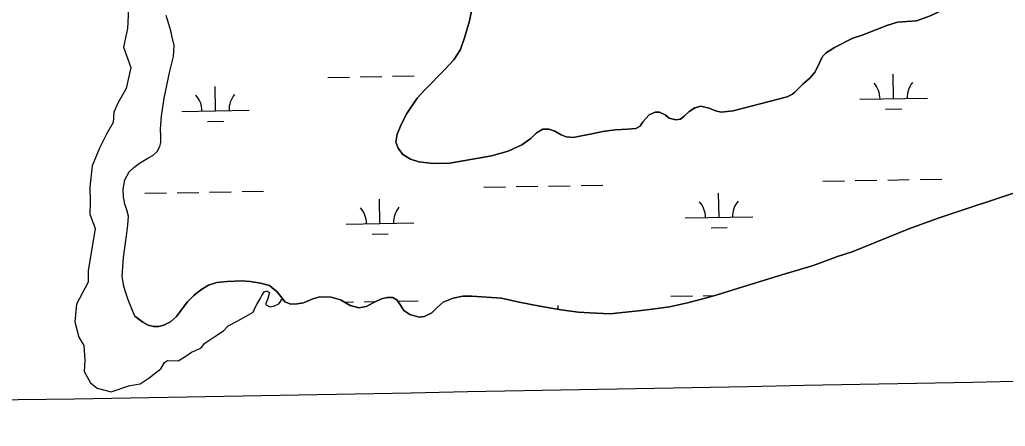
# Model space of a CAD drawing. Extents: x 3914892 to 3953151, y 242587 to 268572.
# Drawn here: x 3942954 to 3944413, y 260524 to 261125 of the extents above; entities that cross this region are included whole.
import ezdxf

# ---------------------------------------------------------------- set-up
doc = ezdxf.new("R2010")
doc.units = 0
for name, color, linetype in [('V-GRID-MAJR', 7, 'Continuous'), ('V-RIVR-EDGE', 7, 'Continuous'), ('V-TOPO-SHOR', 7, 'Continuous'), ('V-WETL-SWMP', 7, 'Continuous')]:
    doc.layers.add(name, color=color, linetype=linetype)

msp = doc.modelspace()

# ---------------------------------------------------------------- linework, layer by layer
at = {"layer": 'V-GRID-MAJR'}
msp.add_spline([(3918942.3880000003, 260140.297), (3924259.416, 260233.496), (3929576.431, 260327.467), (3934893.433, 260422.212), (3940210.42, 260517.73), (3945527.394, 260614.022), (3950844.353, 260711.087), (3950844.3540000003, 260711.087)], degree=3, dxfattribs=at)
at = {"layer": 'V-RIVR-EDGE'}
for points in [[(3943115.112080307, 261140.67735800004), (3943113.657413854, 261111.58402893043), (3943107.8387480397, 261083.9453663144), (3943118.7487464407, 261054.12470401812), (3943111.4754141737, 261022.84937526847), (3943099.838082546, 261002.48404491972), (3943093.292083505, 260987.93738038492), (3943092.5647502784, 260972.66338262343), (3943083.1094183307, 260956.66205163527), (3943072.1994199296, 260934.8420548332), (3943061.289421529, 260908.65805867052), (3943057.652755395, 260877.38272992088), (3943058.3800886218, 260854.83539989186), (3943057.652755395, 260837.37940245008), (3943065.653420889, 260816.28673887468), (3943055.4707557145, 260753.73608137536), (3943055.4707557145, 260737.0074171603), (3943038.014758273, 260704.27742195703), (3943035.832758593, 260678.09342579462), (3943041.651424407, 260655.5460957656), (3943048.924756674, 260643.18143091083), (3943050.379423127, 260621.36143410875), (3943049.6520899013, 260604.63276989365), (3943059.1074218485, 260587.9041056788), (3943068.5627537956, 260579.9034401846), (3943089.6554173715, 260574.81210759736), (3943115.548257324, 260583.65356514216)], [(3943114.8635022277, 260583.33845358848), (3943132.5725362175, 260586.33998477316), (3943145.77927343, 260595.34457832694), (3943155.0840201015, 260602.54825317), (3943163.1881543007, 260608.55131553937), (3943168.2907573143, 260617.85606221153), (3943172.7930540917, 260620.85759339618), (3943188.401016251, 260620.55744027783), (3943200.106987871, 260627.1608088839), (3943208.2111220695, 260633.46402437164), (3943214.214184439, 260635.86524931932), (3943222.618471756, 260639.46708674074), (3943228.3213810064, 260646.6707615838), (3943242.728730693, 260656.2756613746), (3943255.6353147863, 260664.98010180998), (3943262.83898963, 260672.18377665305), (3943275.1452674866, 260678.48699214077), (3943285.650626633, 260684.49005451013), (3943299.4576700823, 260692.29403558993), (3943302.759354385, 260699.19755731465), (3943305.1605793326, 260704.00000721), (3943310.5633354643, 260713.00460076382), (3943312.3642541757, 260717.2067444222), (3943315.966091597, 260722.30934743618), (3943319.567929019, 260723.81011302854), (3943324.0702257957, 260721.40888808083), (3943321.3688477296, 260712.70444764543), (3943319.2677759, 260707.90199775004), (3943317.767010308, 260703.69985409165), (3943324.6705320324, 260700.09801667), (3943331.273900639, 260701.8989353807), (3943337.577116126, 260704.90046656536), (3943339.978341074, 260708.20215086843), (3943341.7792597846, 260710.6033758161), (3943343.6458369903, 260711.70081065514)]]:
    msp.add_lwpolyline(points, dxfattribs=at)
at = {"layer": 'V-TOPO-SHOR'}
for points in [[(3944089.829, 261010.869), (3944009.953, 260990.196), (3943992.2320000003, 260988.021), (3943984.183, 260990), (3943974.381, 260994.24300000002), (3943962.503, 260997.121), (3943953.182, 260994.69), (3943944.865, 260989.22), (3943938.285, 260982.439), (3943932.055, 260977.763), (3943925.3910000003, 260976.518), (3943915.614, 260979.234), (3943909.625, 260983.91700000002), (3943900.971, 260988.177), (3943894.4760000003, 260988.271), (3943885.5640000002, 260984.321), (3943876.1780000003, 260973.679), (3943872.45, 260967.513), (3943866.0130000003, 260963.98), (3943853.811, 260962.84100000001), (3943835.4960000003, 260961.996), (3943817.396, 260959.624), (3943800.838, 260956.128), (3943783.325, 260952.622), (3943773.808, 260950.76), (3943762.72, 260951.739), (3943755.423, 260954.494), (3943746.365, 260960.085), (3943737.348, 260963.196), (3943728.375, 260963.06), (3943719.106, 260957.383), (3943710.6380000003, 260949.239), (3943697.221, 260939.873), (3943677.321, 260930.22100000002), (3943652.599, 260923.741), (3943627.468, 260918.97100000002), (3943590.525, 260912.69), (3943565.901, 260912.31900000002), (3943544.862, 260914.869), (3943532.591, 260918.502), (3943521.222, 260925.396), (3943514.4020000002, 260934.649), (3943511.021, 260943.57200000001), (3943512.557, 260955.813), (3943519.205, 260970.804), (3943526.9960000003, 260986.002), (3943542.308, 261008.76200000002), (3943553.958, 261021.344), (3943583.291, 261051.188), (3943596.636, 261065.323), (3943606.329, 261080.93300000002), (3943612.733, 261099.359), (3943619.633, 261123.134), (3943623.737, 261142.28900000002)], [(3944388.821, 261149.76), (3944371.449, 261149.691), (3944351.6210000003, 261147.866), (3944331.6240000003, 261144.511), (3944300.5330000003, 261129.91700000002), (3944281.35, 261123.329), (3944267.237, 261122.354), (3944253.126, 261121.187), (3944237.353, 261116.36800000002), (3944221.415, 261109.638), (3944201.103, 261101.886), (3944187.046, 261097.284), (3944159.948, 261083.704), (3944147.6580000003, 261075.692), (3944142.3910000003, 261070.46), (3944137.949, 261061.229), (3944131.276, 261047.764), (3944124.1580000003, 261038.685), (3944113.414, 261029.551), (3944105.322, 261021.6), (3944101.181, 261017.72), (3944098.171, 261014.81100000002), (3944089.829, 261010.869)], [(3944082.045, 260747.60700000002), (3944126.812, 260760.90600000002), (3944140.9, 260765.711), (3944164.688, 260774.487), (3944186.2, 260781.698), (3944270.078, 260815.486), (3944314.992, 260831.659), (3944438.56, 260872.74000000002), (3944579.111, 260916.946), (3944745.848, 260962.882), (3944879.059, 260998.941), (3944946.153, 261016.212), (3945073.768, 261042.619), (3945128.7430000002, 261051.483), (3945231.169, 261070.177)], [(3943124.504, 260686.74000000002), (3943136.505, 260677.545), (3943144.2260000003, 260673.068), (3943152.097, 260671.464), (3943159.9450000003, 260671.2), (3943167.379, 260673.033), (3943177.4450000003, 260678.157), (3943186.6920000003, 260686.71600000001), (3943193.258, 260695.426), (3943202.639, 260707.812), (3943212.071, 260716.946), (3943222.083, 260725.517), (3943233.6520000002, 260732.388), (3943246.028, 260736.4), (3943261.319, 260737.586), (3943282.157, 260738.856), (3943295.182, 260737.903), (3943310.725, 260735.075), (3943323.7830000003, 260732.017), (3943330.369, 260726.568), (3943334.4390000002, 260723.184), (3943338.532, 260718.081), (3943342.6240000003, 260713.166), (3943346.339, 260707.863), (3943355.39, 260704.173), (3943364.759, 260704.505), (3943373.918, 260706.364), (3943387.994, 260711.93300000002), (3943398.471, 260714.962), (3943414.929, 260714.824), (3943428.765, 260710.823), (3943443.435, 260702.432), (3943455.9280000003, 260698.793), (3943466.995, 260700.68300000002), (3943482.185, 260708.564), (3943489.407, 260711.924), (3943497.795, 260713.964), (3943506.4050000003, 260714.093), (3943512.389, 260710.546), (3943517.6750000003, 260702.59), (3943522.576, 260694.818), (3943531.659, 260688.831), (3943545.112, 260684.823), (3943553.13, 260686.09100000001), (3943563.96, 260691.229), (3943571.873, 260699.385), (3943580.94, 260707.366), (3943595.585, 260713.135), (3943610.085, 260716.033), (3943623.284, 260716.229), (3943667.15, 260713.06100000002), (3943693.262, 260707.138), (3943724.157, 260701.287), (3943755.042, 260696.01200000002), (3943781.3140000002, 260692.19400000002), (3943798.163, 260691.492), (3943827.4620000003, 260690.017), (3943870.068, 260694.293), (3943893.944, 260697.138), (3943915.7060000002, 260700.527), (3943942.412, 260706.094), (3943967.383, 260712.4), (3943986.245, 260717.84900000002), (3944016.3370000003, 260727.295), (3944082.045, 260747.60700000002)]]:
    msp.add_lwpolyline(points, dxfattribs=at)
at = {"layer": 'V-WETL-SWMP'}
for p, q in [((3943410.0935280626, 261039.50172470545), (3943442.088407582, 261040.07416204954)), ((3943458.085847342, 261040.36038072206), (3943490.080726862, 261040.9328180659)), ((3943506.078166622, 261041.21903673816), (3943538.073046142, 261041.791474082)), ((3944247.5422059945, 261008.0475320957), (3944246.8982139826, 261044.04177155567)), ((3943243.8868316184, 260990.0906019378), (3943243.2428396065, 261026.08484139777)), ((3944197.550206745, 261007.15309874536), (3944297.534205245, 261008.94196544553)), ((3944235.8201661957, 260992.40433728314), (3944259.8163258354, 260992.83366529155)), ((3943193.894832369, 260989.19616858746), (3943293.878830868, 260990.98503528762)), ((3943232.164791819, 260974.44740712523), (3943256.160951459, 260974.87673513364)), ((3943641.0355255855, 260877.1059834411), (3943673.0304051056, 260877.6784207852)), ((3943689.027844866, 260877.96463945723), (3943721.0227243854, 260878.53707680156)), ((3943737.0201641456, 260878.8232954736), (3943769.015043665, 260879.39573281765)), ((3943785.0124834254, 260879.68195148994), (3943817.0073629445, 260880.254388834)), ((3944142.8632127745, 260886.08444851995), (3944174.8580922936, 260886.65688586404)), ((3944190.855532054, 260886.94310453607), (3944222.8504115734, 260887.51554188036)), ((3944238.8478513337, 260887.80176055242), (3944270.8427308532, 260888.37419789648)), ((3944286.8401706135, 260888.66041656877), (3944318.835050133, 260889.23285391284)), ((3943139.2078383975, 260868.12751836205), (3943171.2027179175, 260868.69995570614)), ((3943187.2001576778, 260868.98617437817), (3943219.1950371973, 260869.5586117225)), ((3943235.1924769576, 260869.84483039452), (3943267.1873564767, 260870.41726773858)), ((3943283.184796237, 260870.70348641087), (3943315.1796757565, 260871.27592375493)), ((3943989.203656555, 260832.58512319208), (3943988.5596645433, 260868.57936265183)), ((3943487.375969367, 260823.606658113), (3943486.731977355, 260859.60089757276)), ((3943939.2116573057, 260831.69068984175), (3944039.195655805, 260833.47955654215)), ((3943437.3839701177, 260822.71222476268), (3943537.367968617, 260824.50109146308)), ((3943977.4816167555, 260816.94192837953), (3944001.4777763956, 260817.37125638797)), ((3943475.6539295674, 260807.96346330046), (3943499.650089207, 260808.3927913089)), ((3943917.872327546, 260715.8584227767), (3943949.8672070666, 260716.43086012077)), ((3943965.864646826, 260716.7170787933), (3943983.4105126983, 260717.03100117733)), ((3943435.064996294, 260707.22026096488), (3943448.0395198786, 260707.4523950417)), ((3943464.036959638, 260707.73861371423), (3943481.1885241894, 260708.04548144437)), ((3943513.6648068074, 260708.6265318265), (3943544.0241584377, 260709.16970707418)), ((3943751.1247137, 260696.6804553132), (3943751.0216390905, 260702.441539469))]:
    msp.add_line(p, q, dxfattribs=at)
for points in [[(3943623.736, 261142.28900000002), (3943619.632, 261123.135), (3943612.734, 261099.358), (3943606.329, 261080.934), (3943596.6350000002, 261065.324), (3943583.292, 261051.187), (3943553.957, 261021.345), (3943542.309, 261008.761), (3943526.995, 260986.003), (3943519.205, 260970.804), (3943512.557, 260955.812), (3943511.022, 260943.571), (3943514.4020000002, 260934.64800000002), (3943521.223, 260925.39500000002), (3943532.59, 260918.502), (3943544.863, 260914.86800000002), (3943565.9020000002, 260912.32), (3943590.525, 260912.689), (3943627.469, 260918.97100000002), (3943652.599, 260923.74000000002), (3943677.321, 260930.22), (3943697.222, 260939.874), (3943710.637, 260949.239), (3943719.106, 260957.384), (3943728.375, 260963.06), (3943737.347, 260963.195), (3943746.366, 260960.085), (3943755.423, 260954.49300000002), (3943762.72, 260951.739), (3943773.808, 260950.76), (3943783.325, 260952.621), (3943800.8370000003, 260956.12900000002), (3943817.395, 260959.623), (3943835.4960000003, 260961.995), (3943853.812, 260962.842), (3943866.0130000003, 260963.98), (3943872.451, 260967.513), (3943876.177, 260973.679), (3943885.563, 260984.32), (3943894.477, 260988.272), (3943900.97, 260988.178), (3943909.625, 260983.91700000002), (3943915.614, 260979.234), (3943925.3910000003, 260976.517), (3943932.055, 260977.763), (3943938.285, 260982.438), (3943944.865, 260989.219), (3943953.183, 260994.69), (3943962.502, 260997.12), (3943974.382, 260994.244), (3943984.182, 260990), (3943992.231, 260988.021), (3944009.953, 260990.196), (3944089.828, 261010.86800000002)], [(3944089.828, 261010.86800000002), (3944098.17, 261014.812), (3944101.181, 261017.72), (3944105.323, 261021.601), (3944113.413, 261029.55000000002), (3944124.1580000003, 261038.684), (3944131.2770000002, 261047.764), (3944137.948, 261061.229), (3944142.3910000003, 261070.459), (3944147.6580000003, 261075.693), (3944159.948, 261083.70500000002), (3944187.045, 261097.285), (3944201.1040000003, 261101.88700000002), (3944221.416, 261109.638), (3944237.352, 261116.36800000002), (3944253.126, 261121.187), (3944267.236, 261122.353), (3944281.349, 261123.329), (3944300.5330000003, 261129.91700000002), (3944331.625, 261144.511), (3944351.6210000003, 261147.866), (3944371.449, 261149.691), (3944388.821, 261149.761)], [(3943176.545, 261048.518), (3943181.773, 261070.388), (3943182.664, 261086.767), (3943179.781, 261098.91700000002), (3943177.6, 261108.52000000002), (3943174.9590000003, 261118.258), (3943171.001, 261130.82)], [(3945647.775, 261131.465), (3945421.1550000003, 261096.94400000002), (3945231.17, 261070.176), (3945128.7430000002, 261051.48200000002), (3945073.769, 261042.62), (3944946.154, 261016.21300000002), (3944879.059, 260998.941), (3944745.849, 260962.883), (3944579.11, 260916.945), (3944438.56, 260872.739), (3944314.992, 260831.659), (3944270.077, 260815.486), (3944186.2, 260781.698), (3944164.687, 260774.487), (3944140.9, 260765.711), (3944126.812, 260760.907), (3944082.045, 260747.60700000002), (3944016.336, 260727.294)], [(3944016.336, 260727.294), (3943986.245, 260717.85), (3943967.383, 260712.4), (3943942.4110000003, 260706.094), (3943915.7060000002, 260700.527), (3943893.944, 260697.138), (3943870.068, 260694.293), (3943827.4620000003, 260690.018), (3943798.164, 260691.492), (3943781.315, 260692.195), (3943755.043, 260696.011), (3943724.157, 260701.288), (3943693.2630000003, 260707.139), (3943667.151, 260713.06100000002), (3943623.285, 260716.23), (3943610.085, 260716.032), (3943595.586, 260713.135), (3943580.9390000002, 260707.366), (3943571.8740000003, 260699.385), (3943563.96, 260691.23), (3943553.13, 260686.092), (3943545.112, 260684.824), (3943531.6580000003, 260688.832), (3943522.575, 260694.818), (3943517.6750000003, 260702.59), (3943512.389, 260710.547), (3943506.404, 260714.093), (3943497.795, 260713.964), (3943489.407, 260711.92500000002), (3943482.186, 260708.563), (3943466.9960000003, 260700.682), (3943455.927, 260698.793), (3943443.435, 260702.43300000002), (3943428.7660000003, 260710.823), (3943414.929, 260714.825), (3943398.471, 260714.961), (3943387.9930000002, 260711.93300000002), (3943373.917, 260706.36500000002), (3943364.7600000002, 260704.505), (3943355.389, 260704.173), (3943346.34, 260707.864), (3943342.625, 260713.166), (3943338.5330000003, 260718.08000000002), (3943334.438, 260723.185), (3943330.369, 260726.568), (3943323.782, 260732.018), (3943310.724, 260735.075), (3943295.183, 260737.903), (3943282.157, 260738.856), (3943261.319, 260737.586), (3943246.029, 260736.4), (3943233.6520000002, 260732.388), (3943222.083, 260725.517), (3943212.0700000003, 260716.94700000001), (3943202.64, 260707.813), (3943193.258, 260695.426), (3943186.6920000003, 260686.71600000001), (3943177.444, 260678.158), (3943167.38, 260673.032), (3943159.9450000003, 260671.199), (3943152.096, 260671.464), (3943144.227, 260673.068), (3943136.505, 260677.544), (3943124.504, 260686.74000000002), (3943120.1580000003, 260697.331), (3943114.821, 260710.57200000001), (3943111.45, 260719.65600000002), (3943108.0530000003, 260730.45200000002), (3943105.539, 260745.829), (3943107.802, 260772.50400000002), (3943109.343, 260783.945), (3943112.255, 260805.49300000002), (3943113.924, 260821.123), (3943115.058, 260834.27000000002), (3943112.826, 260843.56100000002), (3943109.846, 260851.89), (3943107.968, 260862.899), (3943107.414, 260874.499), (3943109.877, 260887.85700000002), (3943116.166, 260899.94), (3943123.112, 260906.324), (3943131.1950000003, 260912.916), (3943143.647, 260920.143), (3943151.203, 260923.872), (3943157.773, 260929.87), (3943161.47, 260937.157), (3943162.898, 260943.458), (3943163.144, 260952.40600000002), (3943162.416, 260962.862), (3943163.8370000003, 260982.294), (3943168.004, 261008.998), (3943176.545, 261048.518)]]:
    msp.add_lwpolyline(points, dxfattribs=at)
for centre, radius, start, end in [((3944192.2996159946, 261007.5340368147), 35.24628790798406, 0.25317973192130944, 41.79683806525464), ((3944302.767808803, 261009.51048179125), 35.24628790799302, 140.25317672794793, 181.79683506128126), ((3943188.6442416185, 260989.5771066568), 35.24628790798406, 0.25317973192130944, 41.79683806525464), ((3943299.112434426, 260991.55355163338), 35.24628790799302, 140.25317672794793, 181.79683506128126), ((3943432.1333793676, 260823.09316283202), 35.24628790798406, 0.25317973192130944, 41.79683806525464), ((3943542.6015721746, 260825.0696078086), 35.24628790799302, 140.25317672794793, 181.79683506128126), ((3943933.9610665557, 260832.0716279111), 35.24628790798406, 0.25317973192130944, 41.79683806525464), ((3944044.4292593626, 260834.04807288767), 35.24628790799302, 140.25317672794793, 181.79683506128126)]:
    msp.add_arc(centre, radius, start, end, dxfattribs=at)

doc.saveas('drawing.dxf')
